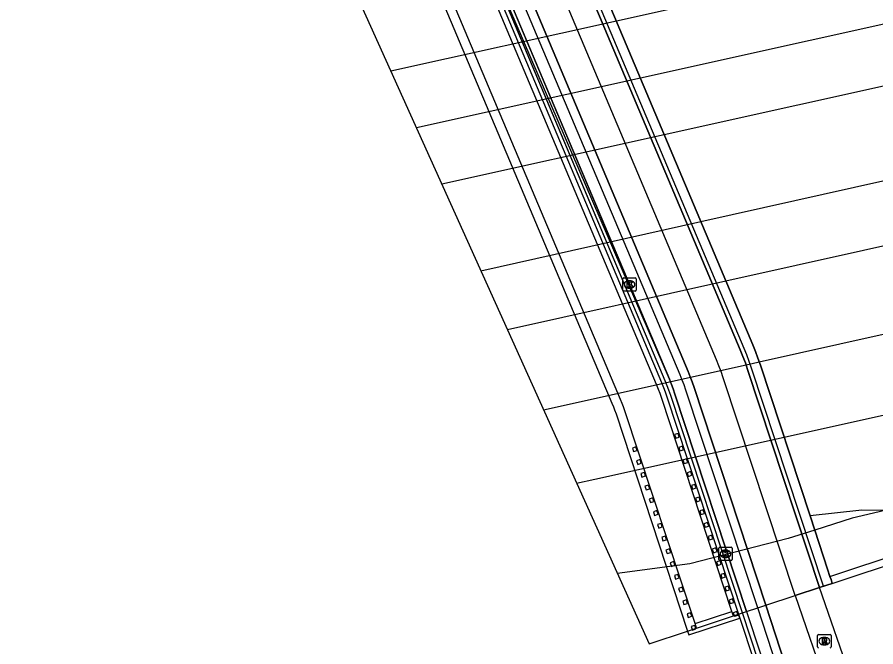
# Model space of a CAD drawing. Extents: x 161477 to 163040, y 383680 to 384868.
# Drawn here: x 161699.4 to 161763.4, y 383753.1 to 383800 of the extents above; entities that cross this region are included whole.
import ezdxf

# ---------------------------------------------------------------- set-up
doc = ezdxf.new("R2010")
doc.units = 0
for name, color, linetype in [('IMGEO_Berm_open', 7, 'Continuous'), ('IMGEO_Dek', 7, 'Continuous'), ('IMGEO_Fietspad_gesloten', 7, 'Continuous'), ('IMGEO_Grasland_overig', 7, 'Continuous'), ('IMGEO_Groenvoorziening', 7, 'Continuous'), ('IMGEO_Hek', 7, 'Continuous'), ('IMGEO_Kademuur', 7, 'Continuous'), ('IMGEO_Kolk', 7, 'Continuous'), ('IMGEO_Muur', 7, 'Continuous'), ('IMGEO_Pijler', 7, 'Continuous'), ('IMGEO_Rijbaan_lokaal_gesloten', 7, 'Continuous'), ('IMGEO_Rijbaan_lokaal_open', 7, 'Continuous'), ('IMGEO_Rioolput', 7, 'Continuous'), ('IMGEO_Spoor', 7, 'Continuous'), ('IMGEO_Spoorbaan_halfverhard', 7, 'Continuous'), ('IMGEO_Terreindeel_gesloten', 7, 'Continuous'), ('IMGEO_Voetpad_gesloten', 7, 'Continuous'), ('IMGEO_Voetpad_open', 7, 'Continuous')]:
    doc.layers.add(name, color=color, linetype=linetype)

msp = doc.modelspace()

# ---------------------------------------------------------------- linework, layer by layer
at = {"layer": 'IMGEO_Berm_open'}
msp.add_lwpolyline([(161747.987, 383773.068), (161716.864, 383846.91)], dxfattribs=at)
at = {"layer": 'IMGEO_Dek'}
for points in [[(161722.149, 383849.098), (161753.273, 383775.254), (161753.469, 383774.769), (161753.648, 383774.292), (161753.819, 383773.798), (161759.173, 383757.553), (161759.458, 383757.646), (161754.103, 383773.893), (161753.931, 383774.394), (161753.749, 383774.879), (161753.55, 383775.369), (161722.426, 383849.213)], [(161762.308, 383734.375), (161755.175, 383756.235), (161749.829, 383772.453), (161749.686, 383772.867), (161749.547, 383773.239), (161749.382, 383773.645), (161718.259, 383847.488)], [(161716.282, 383846.669), (161747.405, 383772.827), (161747.553, 383772.461), (161747.672, 383772.143), (161747.801, 383771.769), (161753.143, 383755.565), (161753.237, 383755.28), (161757.378, 383742.743)], [(161723.883, 383803.473), (161746.471, 383753.366), (161749.344, 383754.313), (161749.627, 383754.406), (161750.008, 383754.532), (161752.761, 383755.439), (161753.143, 383755.565), (161753.285, 383755.612), (161753.427, 383755.659), (161753.741, 383755.762), (161754.567, 383756.034), (161755.175, 383756.235), (161757.35, 383756.952), (161759.173, 383757.553), (161760.123, 383757.866), (161760.029, 383758.151), (161759.951, 383758.388), (161759.779, 383758.91), (161758.814, 383761.836), (161758.469, 383762.883), (161754.766, 383774.117), (161754.589, 383774.631), (161754.401, 383775.133), (161754.197, 383775.636), (161738.8, 383812.167)], [(161727.989, 383808.593), (161743.708, 383771.298), (161743.827, 383771.007), (161743.908, 383770.789), (161744.011, 383770.492), (161749.344, 383754.313), (161749.437, 383754.028), (161753.237, 383755.28), (161753.143, 383755.565), (161753.285, 383755.612), (161753.427, 383755.659), (161753.741, 383755.762), (161748.398, 383771.971), (161748.265, 383772.356), (161748.14, 383772.69), (161747.987, 383773.068), (161731.952, 383810.263)]]:
    msp.add_lwpolyline(points, dxfattribs=at)
at = {"layer": 'IMGEO_Fietspad_gesloten'}
for points in [[(161762.308, 383734.375), (161755.175, 383756.235), (161749.829, 383772.453), (161749.686, 383772.867), (161749.547, 383773.239), (161749.382, 383773.645), (161718.259, 383847.488), (161718.011, 383848.097), (161717.765, 383848.751), (161717.535, 383849.411), (161717.323, 383850.077), (161717.128, 383850.748), (161716.95, 383851.423), (161716.798, 383852.063), (161711.536, 383875.684), (161699.962, 383926.496), (161699.67, 383926.444)], [(161757.35, 383756.952), (161751.999, 383773.184), (161751.841, 383773.642), (161751.681, 383774.071), (161751.498, 383774.52), (161720.375, 383848.364), (161720.144, 383848.933), (161719.918, 383849.531), (161719.708, 383850.135), (161719.513, 383850.745), (161719.334, 383851.36), (161719.03, 383852.576), (161713.771, 383876.182)], [(161716.864, 383846.91), (161732.256, 383810.392), (161747.987, 383773.068)], [(161747.987, 383773.068), (161748.14, 383772.69), (161748.265, 383772.356), (161748.398, 383771.971), (161753.741, 383755.762), (161757.976, 383742.94), (161758.303, 383741.999), (161758.66, 383741.065), (161759.048, 383740.14), (161759.464, 383739.225), (161759.91, 383738.321), (161760.384, 383737.431), (161760.887, 383736.555), (161760.956, 383736.442), (161761.416, 383735.694), (161761.973, 383734.851), (161762.308, 383734.375)], [(161755.175, 383756.235), (161757.35, 383756.952)], [(161757.35, 383756.952), (161759.771, 383749.969), (161760.303, 383748.623), (161760.867, 383747.288), (161761.461, 383745.966), (161762.086, 383744.658), (161762.741, 383743.364), (161763.425, 383742.086), (161764.138, 383740.825), (161764.879, 383739.581), (161765.619, 383738.373), (161766.407, 383737.192), (161767.244, 383736.041), (161768.126, 383734.924), (161769.052, 383733.843), (161770.019, 383732.8), (161771.025, 383731.798), (161772.068, 383730.839), (161774.327, 383728.846)]]:
    msp.add_lwpolyline(points, dxfattribs=at)
at = {"layer": 'IMGEO_Grasland_overig'}
msp.add_lwpolyline([(161758.469, 383762.883), (161758.814, 383761.836)], dxfattribs=at)
at = {"layer": 'IMGEO_Groenvoorziening'}
msp.add_lwpolyline([(161760.123, 383757.866), (161759.458, 383757.646), (161759.173, 383757.553)], dxfattribs=at)
at = {"layer": 'IMGEO_Hek'}
for points in [[(161817.489, 383763.063), (161813.947, 383765.252), (161811.494, 383766.522), (161809.147, 383767.454), (161806.119, 383767.766), (161804.103, 383767.746), (161799.087, 383767.179), (161791.634, 383766.378), (161785.022, 383765.621), (161774.129, 383764.344), (161764.037, 383763.298), (161761.61, 383762.731), (161758.814, 383761.836)], [(161758.814, 383761.836), (161756.836, 383761.203), (161749.513, 383759.328), (161744.109, 383758.606)]]:
    msp.add_lwpolyline(points, dxfattribs=at)
at = {"layer": 'IMGEO_Kademuur'}
for points in [[(161767.49, 383716.575), (161761.709, 383734.131), (161761.374, 383735.159), (161760.956, 383736.442), (161754.567, 383756.034), (161749.223, 383772.248), (161749.084, 383772.651), (161748.951, 383773.006), (161748.791, 383773.4), (161733.057, 383810.729), (161717.668, 383847.243), (161717.415, 383847.864), (161717.163, 383848.533), (161716.928, 383849.208), (161716.711, 383849.89), (161716.511, 383850.577), (161716.329, 383851.268), (161716.174, 383851.92), (161710.911, 383875.545), (161700.92, 383919.408), (161699.398, 383926.091)], [(161711.536, 383875.684), (161716.798, 383852.063), (161716.95, 383851.423), (161717.128, 383850.748), (161717.323, 383850.077), (161717.535, 383849.411), (161717.765, 383848.751), (161718.011, 383848.097), (161718.259, 383847.488), (161749.382, 383773.645), (161749.547, 383773.239), (161749.686, 383772.867), (161749.829, 383772.453), (161755.175, 383756.235)], [(161755.175, 383756.235), (161762.308, 383734.375)]]:
    msp.add_lwpolyline(points, dxfattribs=at)
at = {"layer": 'IMGEO_Kolk'}
for p, q in [((161744.519, 383779.701), (161744.519, 383780.553)), ((161744.594, 383780.627), (161745.446, 383780.627)), ((161745.52, 383780.553), (161745.52, 383779.701)), ((161745.007, 383780.407), (161745.032, 383780.407)), ((161745.446, 383779.627), (161744.594, 383779.627)), ((161745.03, 383779.847), (161745.005, 383779.847)), ((161751.666, 383759.633), (161751.666, 383760.485)), ((161751.741, 383760.559), (161752.593, 383760.559)), ((161752.154, 383760.339), (161752.179, 383760.339)), ((161752.667, 383760.485), (161752.667, 383759.633)), ((161752.593, 383759.559), (161751.741, 383759.559)), ((161752.177, 383759.779), (161752.152, 383759.779))]:
    msp.add_line(p, q, dxfattribs=at)
for points in [[(161744.519, 383779.701), (161744.519, 383780.553)], [(161744.594, 383780.627), (161745.446, 383780.627)], [(161745.52, 383780.553), (161745.52, 383779.701)], [(161744.84, 383780.327), (161744.963, 383780.327), (161744.963, 383780.176), (161745.093, 383780.327), (161745.257, 383780.327), (161745.111, 383780.176), (161745.264, 383779.927), (161745.112, 383779.927), (161745.027, 383780.091), (161744.963, 383780.024), (161744.963, 383779.927), (161744.84, 383779.927), (161744.84, 383780.327)], [(161745.446, 383779.627), (161744.594, 383779.627)], [(161751.666, 383759.633), (161751.666, 383760.485)], [(161751.741, 383760.559), (161752.593, 383760.559)], [(161751.987, 383760.259), (161752.11, 383760.259), (161752.11, 383760.108), (161752.24, 383760.259), (161752.404, 383760.259), (161752.258, 383760.108), (161752.411, 383759.859), (161752.259, 383759.859), (161752.174, 383760.023), (161752.11, 383759.956), (161752.11, 383759.859), (161751.987, 383759.859), (161751.987, 383760.259)], [(161752.667, 383760.485), (161752.667, 383759.633)], [(161752.593, 383759.559), (161751.741, 383759.559)]]:
    msp.add_lwpolyline(points, dxfattribs=at)
for centre, start, end in [((161744.596, 383780.551), 91.55205, 178.44795), ((161744.596, 383780.551), 91.55205, 178.44795), ((161745.444, 383780.551), 1.55205, 88.44795), ((161745.444, 383780.551), 1.55205, 88.44795), ((161744.596, 383779.703), 181.55205, 268.44795), ((161744.596, 383779.703), 181.55205, 268.44795), ((161745.444, 383779.703), 271.55205, 358.44795), ((161745.444, 383779.703), 271.55205, 358.44795), ((161751.743, 383760.483), 91.55205, 178.44795), ((161751.743, 383760.483), 91.55205, 178.44795), ((161752.591, 383760.483), 1.55205, 88.44795), ((161752.591, 383760.483), 1.55205, 88.44795), ((161751.743, 383759.635), 181.55205, 268.44795), ((161751.743, 383759.635), 181.55205, 268.44795), ((161752.591, 383759.635), 271.55205, 358.44795), ((161752.591, 383759.635), 271.55205, 358.44795)]:
    msp.add_arc(centre, 0.0765, start, end, dxfattribs=at)
for centre, major_axis, ratio, start_param, end_param in [((161745.006, 383780.127), (-0.387, 0.002), 0.722429, 4.712389, 7.853982), ((161745.031, 383780.127), (-0.39, 0.002), 0.717154, 1.570796, 4.712389), ((161752.153, 383760.059), (-0.387, 0.002), 0.722429, 4.712389, 7.853982), ((161752.178, 383760.059), (-0.39, 0.002), 0.717154, 1.570796, 4.712389)]:
    msp.add_ellipse(centre, major_axis=major_axis, ratio=ratio, start_param=start_param, end_param=end_param, dxfattribs=at)
at = {"layer": 'IMGEO_Muur'}
for points in [[(161753.143, 383755.565), (161753.285, 383755.612), (161753.427, 383755.659), (161748.085, 383771.865), (161747.955, 383772.245), (161747.833, 383772.57), (161747.682, 383772.942), (161731.952, 383810.263), (161716.559, 383846.784), (161716.298, 383847.427), (161716.035, 383848.124), (161715.79, 383848.829), (161715.563, 383849.54), (161715.354, 383850.256), (161715.164, 383850.977), (161715.005, 383851.652), (161709.856, 383874.762)], [(161752.651, 383755.771), (161747.42, 383771.641), (161747.294, 383772.007), (161747.179, 383772.315), (161747.033, 383772.673), (161731.305, 383809.991), (161715.91, 383846.516), (161715.644, 383847.171), (161715.375, 383847.885), (161715.124, 383848.607), (161714.891, 383849.335), (161714.678, 383850.068), (161714.483, 383850.807), (161714.321, 383851.495), (161709.247, 383874.268)], [(161716.282, 383846.669), (161747.405, 383772.827), (161747.553, 383772.461), (161747.672, 383772.143), (161747.801, 383771.769), (161753.143, 383755.565), (161753.237, 383755.28), (161757.378, 383742.743), (161757.711, 383741.783), (161758.076, 383740.831), (161758.47, 383739.887), (161758.895, 383738.955), (161759.349, 383738.034), (161759.833, 383737.126), (161760.345, 383736.233), (161760.885, 383735.356), (161761.452, 383734.496), (161761.709, 383734.131), (161762.045, 383733.655), (161762.664, 383732.833), (161762.912, 383732.524), (161763.029, 383732.618), (161763.146, 383732.712)], [(161763.146, 383732.712), (161762.901, 383733.017), (161762.288, 383733.831), (161761.7, 383734.665), (161761.374, 383735.159), (161761.138, 383735.517), (161760.603, 383736.386), (161760.095, 383737.271), (161759.616, 383738.171), (161759.166, 383739.083), (161758.745, 383740.008), (161758.354, 383740.942), (161757.993, 383741.886), (161757.663, 383742.837), (161753.427, 383755.659), (161748.085, 383771.865), (161747.955, 383772.245), (161747.833, 383772.57), (161747.682, 383772.942), (161716.559, 383846.784)], [(161749.899, 383754.864), (161744.674, 383770.715), (161744.567, 383771.026), (161744.479, 383771.261), (161744.355, 383771.566), (161728.634, 383808.865), (161713.717, 383844.258)], [(161759.951, 383758.388), (161765.554, 383760.235)], [(161760.123, 383757.866), (161765.727, 383759.713), (161765.633, 383759.998), (161765.554, 383760.235)], [(161759.951, 383758.388), (161760.029, 383758.151), (161760.123, 383757.866)], [(161749.899, 383754.864), (161752.651, 383755.771)], [(161752.761, 383755.439), (161752.651, 383755.771)], [(161750.008, 383754.532), (161752.761, 383755.439)], [(161752.761, 383755.439), (161753.143, 383755.565)], [(161749.344, 383754.313), (161749.627, 383754.406), (161750.008, 383754.532)], [(161750.008, 383754.532), (161749.899, 383754.864)]]:
    msp.add_lwpolyline(points, dxfattribs=at)
at = {"layer": 'IMGEO_Pijler'}
for points in [[(161748.641, 383769.031), (161748.375, 383768.943), (161748.462, 383768.677), (161748.728, 383768.765)], [(161745.229, 383767.944), (161745.317, 383767.678), (161745.583, 383767.766), (161745.495, 383768.032)], [(161748.953, 383768.083), (161748.687, 383767.995), (161748.775, 383767.729), (161749.041, 383767.817)], [(161749.265, 383767.135), (161748.999, 383767.048), (161749.087, 383766.782), (161749.353, 383766.87)], [(161745.543, 383766.994), (161745.63, 383766.728), (161745.896, 383766.816), (161745.809, 383767.082)], [(161745.856, 383766.044), (161745.943, 383765.778), (161746.209, 383765.866), (161746.122, 383766.132)], [(161749.578, 383766.188), (161749.312, 383766.1), (161749.399, 383765.834), (161749.665, 383765.922)], [(161749.89, 383765.24), (161749.624, 383765.153), (161749.712, 383764.887), (161749.978, 383764.974)], [(161746.169, 383765.094), (161746.257, 383764.828), (161746.522, 383764.916), (161746.435, 383765.182)], [(161746.482, 383764.144), (161746.57, 383763.878), (161746.836, 383763.966), (161746.748, 383764.231)], [(161750.202, 383764.293), (161749.937, 383764.205), (161750.024, 383763.939), (161750.29, 383764.027)], [(161746.795, 383763.194), (161746.883, 383762.928), (161747.149, 383763.016), (161747.061, 383763.281)], [(161750.515, 383763.345), (161750.249, 383763.257), (161750.337, 383762.992), (161750.602, 383763.079)], [(161747.108, 383762.244), (161747.196, 383761.978), (161747.462, 383762.066), (161747.374, 383762.331)], [(161750.827, 383762.398), (161750.561, 383762.31), (161750.649, 383762.044), (161750.915, 383762.132)], [(161747.421, 383761.294), (161747.509, 383761.028), (161747.775, 383761.116), (161747.687, 383761.381)], [(161751.139, 383761.45), (161750.874, 383761.362), (161750.961, 383761.096), (161751.227, 383761.184)], [(161747.735, 383760.344), (161747.822, 383760.078), (161748.088, 383760.165), (161748.001, 383760.431)], [(161751.452, 383760.502), (161751.186, 383760.415), (161751.274, 383760.149), (161751.539, 383760.236)], [(161748.401, 383759.215), (161748.314, 383759.481), (161748.048, 383759.394), (161748.135, 383759.128)], [(161751.764, 383759.555), (161751.498, 383759.467), (161751.586, 383759.201), (161751.852, 383759.289)], [(161748.361, 383758.444), (161748.449, 383758.178), (161748.714, 383758.265), (161748.627, 383758.531)], [(161752.076, 383758.607), (161751.811, 383758.519), (161751.898, 383758.254), (161752.164, 383758.341)], [(161748.674, 383757.494), (161748.762, 383757.228), (161749.028, 383757.315), (161748.94, 383757.581)], [(161752.389, 383757.66), (161752.123, 383757.572), (161752.211, 383757.306), (161752.476, 383757.394)], [(161748.987, 383756.544), (161749.075, 383756.278), (161749.341, 383756.365), (161749.253, 383756.631)], [(161752.789, 383756.446), (161752.701, 383756.712), (161752.435, 383756.624), (161752.523, 383756.358)], [(161749.654, 383755.415), (161749.566, 383755.681), (161749.3, 383755.594), (161749.388, 383755.328)], [(161752.748, 383755.677), (161752.835, 383755.411), (161753.101, 383755.498), (161753.014, 383755.764)], [(161749.613, 383754.644), (161749.701, 383754.378), (161749.967, 383754.465), (161749.879, 383754.731)]]:
    msp.add_lwpolyline(points, close=True, dxfattribs=at)
at = {"layer": 'IMGEO_Rijbaan_lokaal_gesloten'}
msp.add_lwpolyline([(161758.814, 383761.836), (161756.836, 383761.203), (161749.513, 383759.328), (161744.109, 383758.606)], dxfattribs=at)
at = {"layer": 'IMGEO_Rijbaan_lokaal_open'}
for points in [[(161764.037, 383763.298), (161761.61, 383762.731), (161758.814, 383761.836)], [(161758.814, 383761.836), (161759.779, 383758.91), (161759.951, 383758.388)]]:
    msp.add_lwpolyline(points, dxfattribs=at)
at = {"layer": 'IMGEO_Rioolput'}
for p, q in [((161759.03, 383753.137), (161759.03, 383753.989)), ((161759.105, 383754.063), (161759.957, 383754.063)), ((161759.518, 383753.843), (161759.543, 383753.843)), ((161760.031, 383753.989), (161760.031, 383753.137)), ((161759.541, 383753.283), (161759.516, 383753.283))]:
    msp.add_line(p, q, dxfattribs=at)
for points in [[(161759.03, 383753.137), (161759.03, 383753.989)], [(161759.105, 383754.063), (161759.957, 383754.063)], [(161759.619, 383753.761), (161759.367, 383753.763), (161759.367, 383753.363)], [(161759.545, 383753.682), (161759.491, 383753.682), (161759.491, 383753.601)], [(161760.031, 383753.989), (161760.031, 383753.137)], [(161759.367, 383753.363), (161759.491, 383753.363), (161759.491, 383753.525), (161759.502, 383753.525)], [(161759.491, 383753.601), (161759.543, 383753.601)], [(161759.549, 383753.496), (161759.62, 383753.363), (161759.76, 383753.363), (161759.695, 383753.489)]]:
    msp.add_lwpolyline(points, dxfattribs=at)
for centre, radius, start, end in [((161759.107, 383753.987), 0.0765, 91.55205, 178.44795), ((161759.107, 383753.987), 0.0765, 91.55205, 178.44795), ((161759.551, 383753.586), 0.0964, 77.00612, 93.18647), ((161759.565, 383753.643), 0.0378, 276.66336, 79.67722), ((161759.618, 383753.651), 0.109, 350.36119, 89.41601), ((161759.955, 383753.987), 0.0765, 1.55205, 88.44795), ((161759.955, 383753.987), 0.0765, 1.55205, 88.44795), ((161759.107, 383753.139), 0.0765, 181.55205, 268.44795), ((161759.107, 383753.139), 0.0765, 181.55205, 268.44795), ((161759.501, 383753.472), 0.0533, 26.02933, 88.69889), ((161759.527, 383753.79), 0.19, 274.7715, 282.96867), ((161759.616, 383753.651), 0.112, 277.58423, 350.98172), ((161759.6, 383753.436), 0.108, 29.51342, 73.79051), ((161759.955, 383753.139), 0.0765, 271.55205, 358.44795), ((161759.955, 383753.139), 0.0765, 271.55205, 358.44795)]:
    msp.add_arc(centre, radius, start, end, dxfattribs=at)
for centre, major_axis, ratio, start_param, end_param in [((161759.517, 383753.563), (-0.387, 0.002), 0.722429, 4.712389, 7.853982), ((161759.542, 383753.563), (-0.39, 0.002), 0.717154, 1.570796, 4.712389)]:
    msp.add_ellipse(centre, major_axis=major_axis, ratio=ratio, start_param=start_param, end_param=end_param, dxfattribs=at)
at = {"layer": 'IMGEO_Spoor'}
for points in [[(161750.327, 383784.817), (161856.149, 383808.495), (162010.576, 383842.762), (162025.325, 383846.039), (162038.444, 383849.135), (162081.873, 383858.913), (162203.927, 383886.622), (162328.823, 383914.885), (162363.46, 383922.797), (162370.5, 383924.205), (162377.801, 383925.457), (162384.632, 383926.396), (162393.028, 383927.126), (162402.206, 383927.439), (162408.979, 383927.475)], [(161752.189, 383780.401), (161875.71, 383807.941), (162015.247, 383838.879), (162036.636, 383843.844), (162104.749, 383859.249), (162247.596, 383891.587), (162328.95, 383910.047), (162367.145, 383918.705), (162379.678, 383921.181), (162389.534, 383922.693), (162398.921, 383923.736), (162409, 383924.591)], [(161754.679, 383774.37), (161849.162, 383795.439), (161951.91, 383818.254), (162017.666, 383832.92), (162036.57, 383837.157), (162110.799, 383854.024), (162201.325, 383874.476), (162299.918, 383896.883), (162339.11, 383905.765), (162371.599, 383913.133), (162387.019, 383916.604), (162393.326, 383917.806), (162399.334, 383918.841), (162404.24, 383919.608), (162409.947, 383920.309), (162415.587, 383920.876), (162421.261, 383921.344), (162428.503, 383921.744), (162433.309, 383921.878), (162439.751, 383921.911), (162444.26, 383921.834)], [(161756.532, 383768.759), (161838.28, 383786.934), (161975.143, 383817.362), (162056.37, 383835.441), (162106.404, 383846.645), (162114.629, 383848.32), (162125.792, 383850.602), (162135.244, 383852.231), (162143.31, 383853.698), (162150.399, 383855.002), (162159.118, 383856.876), (162165.31, 383858.261), (162254.853, 383878.091), (162292.538, 383886.494), (162314.34, 383891.261), (162320.369, 383892.646), (162328.355, 383894.602), (162337.399, 383896.883)], [(162124.705, 383888.448), (162110.918, 383885.28), (162073.481, 383876.953), (162044.87, 383870.406), (162018.829, 383864.099), (161926.165, 383840.83), (161904.985, 383835.707), (161880.47, 383830.073), (161744.037, 383799.741)], [(162046.508, 383865.898), (162016.882, 383859.015), (161999.698, 383854.791), (161939.269, 383839.489), (161917.305, 383834.057), (161891.139, 383827.893), (161859.608, 383820.776), (161745.827, 383795.494)], [(162046.941, 383863.929), (162029.394, 383858.02), (162022.565, 383855.932), (161996.393, 383849.133), (161943.612, 383835.842), (161927.987, 383831.974), (161903.412, 383826.11), (161837.004, 383811.152), (161747.601, 383791.285)], [(161744.037, 383799.741), (161727.248, 383796.009)], [(161745.827, 383795.494), (161729.151, 383791.788)], [(161747.601, 383791.285), (161731.037, 383787.603)], [(161733.946, 383781.151), (161750.327, 383784.817)], [(161735.919, 383776.774), (161752.189, 383780.401)], [(161738.61, 383770.804), (161754.155, 383774.254), (161754.679, 383774.37)], [(161741.08, 383765.326), (161742.428, 383765.623), (161756.532, 383768.759)]]:
    msp.add_lwpolyline(points, dxfattribs=at)
at = {"layer": 'IMGEO_Spoorbaan_halfverhard'}
for points in [[(161738.8, 383812.167), (161754.197, 383775.636), (161754.401, 383775.133), (161754.589, 383774.631), (161754.766, 383774.117), (161758.469, 383762.883)], [(161764.037, 383763.298), (161762.317, 383763.321), (161758.469, 383762.883)]]:
    msp.add_lwpolyline(points, dxfattribs=at)
at = {"layer": 'IMGEO_Terreindeel_gesloten'}
msp.add_lwpolyline([(161749.344, 383754.313), (161749.437, 383754.028), (161753.237, 383755.28), (161753.143, 383755.565)], dxfattribs=at)
at = {"layer": 'IMGEO_Voetpad_gesloten'}
for points in [[(161759.173, 383757.553), (161753.819, 383773.798), (161753.648, 383774.292), (161753.469, 383774.769), (161753.273, 383775.254), (161722.149, 383849.098), (161721.932, 383849.633), (161721.724, 383850.185), (161721.53, 383850.743), (161721.35, 383851.306), (161721.185, 383851.873), (161721.034, 383852.444), (161720.902, 383853.005), (161715.761, 383876.078)], [(161759.173, 383757.553), (161757.35, 383756.952)]]:
    msp.add_lwpolyline(points, dxfattribs=at)
at = {"layer": 'IMGEO_Voetpad_open'}
msp.add_lwpolyline([(161779.13, 383727.25), (161774.445, 383731.382), (161773.404, 383732.273), (161772.395, 383733.204), (161771.42, 383734.173), (161770.481, 383735.179), (161769.581, 383736.219), (161768.72, 383737.292), (161767.902, 383738.394), (161767.127, 383739.524), (161763.724, 383745.713), (161761.591, 383750.613), (161759.173, 383757.553)], dxfattribs=at)

doc.saveas('drawing.dxf')
